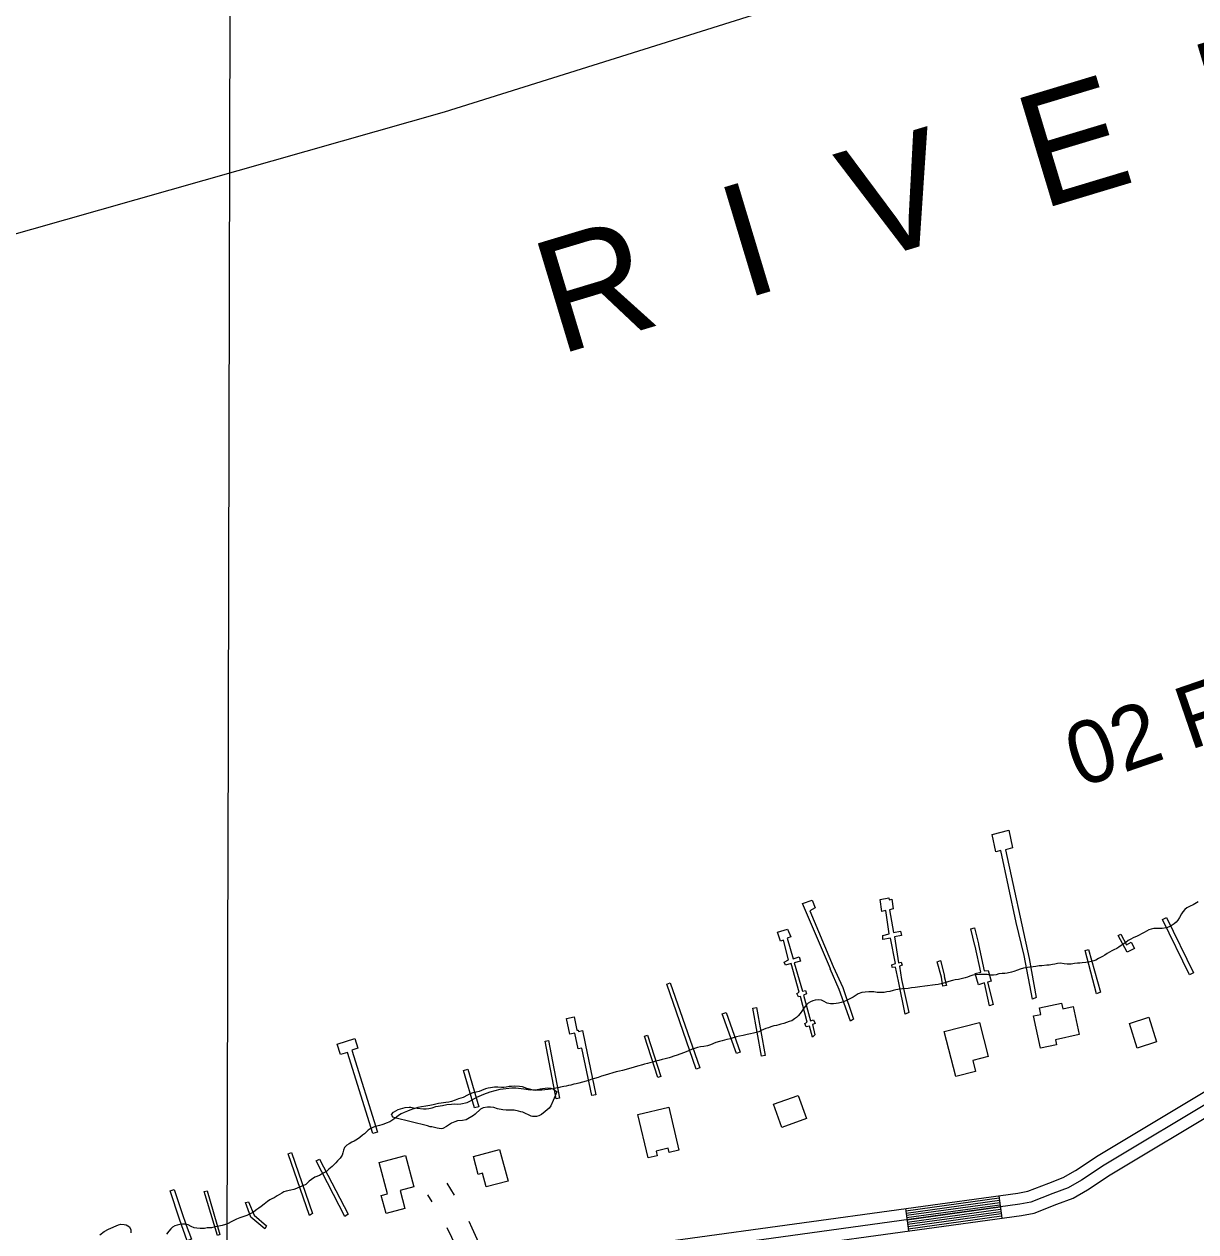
# Model space of a CAD drawing. Extents: x 3161514 to 3199414, y 831166 to 856601.
# Drawn here: x 3191633 to 3193188, y 850398 to 852000 of the extents above; entities that cross this region are included whole.
import ezdxf

# ---------------------------------------------------------------- set-up
doc = ezdxf.new("R2010")
doc.units = 0
for name, color, linetype in [('V-BLDG-OTLN', 7, 'Continuous'), ('V-CHAN-DOCK', 7, 'Continuous'), ('V-GRID-MAJR', 7, 'Continuous'), ('V-RIVR-IDEN', 7, 'Continuous'), ('V-ROAD-CNTR', 7, 'Continuous'), ('V-SITE-VEGE', 7, 'Continuous'), ('V-TOPO-BNDY', 7, 'Continuous'), ('V-TOPO-SHOR', 7, 'Continuous')]:
    doc.layers.add(name, color=color, linetype=linetype)

msp = doc.modelspace()

# ---------------------------------------------------------------- linework, layer by layer
at = {"layer": 'V-BLDG-OTLN'}
for points in [[(3192981.982, 850641.051), (3192972.74, 850684.0650000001), (3192982.461, 850686.154), (3192980.645, 850694.616), (3193010.085, 850700.941), (3193011.686, 850693.478), (3193025.506, 850696.449), (3193033.491, 850659.28), (3193001.833, 850652.479), (3193003.306, 850645.63)], [(3192912.825, 850630.268), (3192892.153, 850624.939), (3192895.923, 850610.308), (3192869.666, 850603.542), (3192854.279, 850663.218), (3192901.211, 850675.316)], [(3193125.8540000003, 850682.201), (3193136.149, 850649.5210000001), (3193110.308, 850641.381), (3193100.012, 850674.063)], [(3192671.632, 850547.715), (3192638.977, 850536.005), (3192627.887, 850566.915), (3192660.544, 850578.63)], [(3192502.1010000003, 850505.936), (3192489.364, 850502.952), (3192488.08, 850508.435), (3192472.122, 850504.6950000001), (3192473.574, 850498.5040000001), (3192461.299, 850495.627), (3192447.784, 850553.294), (3192488.752, 850562.893)], [(3192275.549, 850464.947), (3192246.3880000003, 850457.159), (3192241.556, 850475.2490000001), (3192236.0270000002, 850473.772), (3192229.696, 850497.48), (3192264.3880000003, 850506.741)], [(3192150.392, 850457.202), (3192132.2830000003, 850452.4060000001), (3192138.657, 850428.358), (3192113.747, 850421.759), (3192107.349, 850445.917), (3192115.4590000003, 850448.066), (3192104.508, 850489.411), (3192139.41, 850498.6560000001)]]:
    msp.add_lwpolyline(points, close=True, dxfattribs=at)
at = {"layer": 'V-CHAN-DOCK'}
for points in [[(3192971.654, 850706.12), (3192960.492, 850764.287), (3192949.751, 850808.2390000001), (3192929.406, 850903.7660000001), (3192922.815, 850901.698), (3192917.9450000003, 850924.861), (3192939.918, 850930.74), (3192944.96, 850907.0700000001), (3192935.495, 850904.479), (3192967.1180000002, 850760.263), (3192976.553, 850708.346), (3192971.654, 850706.12)], [(3192730.09, 850677.1630000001), (3192714.788, 850719.057), (3192714.9560000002, 850719.2270000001), (3192703.12, 850746.7540000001), (3192703.29, 850746.586), (3192666.0700000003, 850833.047), (3192679.247, 850837.692), (3192683.197, 850827.556), (3192676.109, 850823.6240000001), (3192706.997, 850749.822), (3192706.999, 850749.484), (3192719.85, 850721.795), (3192719.85, 850721.795), (3192734.137, 850679.725), (3192730.09, 850677.1630000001)], [(3192802.657, 850686.545), (3192793.779, 850730), (3192789.609, 850748.935), (3192785.2120000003, 850748.233), (3192784.684, 850751.954), (3192789.583, 850753.675), (3192782.9620000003, 850787.153), (3192772.984, 850785.574), (3192772.953, 850790.6510000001), (3192781.0670000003, 850792.9), (3192776.66, 850824.0210000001), (3192771.417, 850822.807), (3192769.129, 850838.535), (3192780.7970000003, 850840.633), (3192781.489, 850838.0970000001), (3192784.7, 850838.963), (3192786.466, 850826.108), (3192781.903, 850824.728), (3192787.1520000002, 850794.626), (3192796.45, 850796.709), (3192797.668, 850790.792), (3192788.3680000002, 850788.878), (3192793.642, 850754.375), (3192797.1890000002, 850755.579), (3192798.397, 850751.354), (3192795.02, 850749.982), (3192797.826, 850732.562), (3192807.216, 850688.601), (3192802.657, 850686.545)], [(3193179.948, 850738.577), (3193143.924, 850812.036), (3193149.1520000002, 850814.603), (3193185.179, 850741.1410000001), (3193179.948, 850738.577)], [(3192679.597, 850655.889), (3192675.452, 850670.4230000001), (3192671.055, 850669.5530000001), (3192669.167, 850674.112), (3192672.544, 850675.654), (3192663.717, 850709.966), (3192660.843, 850709.274), (3192658.957, 850713.665), (3192661.992, 850715.545), (3192651.113, 850753.5700000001), (3192643.507, 850751.495), (3192641.793, 850755.5480000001), (3192647.8710000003, 850758.2930000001), (3192641.119, 850784.661), (3192637.234, 850783.454), (3192632.935, 850795.28), (3192646.284, 850799.417), (3192650.745, 850789.115), (3192645.848, 850787.057), (3192653.788, 850759.679), (3192661.728, 850762.264), (3192663.453, 850756.855), (3192655.34, 850754.61), (3192666.3850000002, 850717.091), (3192670.275, 850717.961), (3192671.485, 850713.3960000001), (3192667.432, 850711.68), (3192677.105, 850677.372), (3192680.99, 850678.748), (3192682.878, 850674.1900000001), (3192679.501, 850672.8150000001), (3192682.794, 850659.122), (3192679.597, 850655.889)], [(3192914.318, 850697.67), (3192907.886, 850727.765), (3192899.603, 850725.519), (3192895.4560000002, 850740.3910000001), (3192902.895, 850742.126), (3192895.421, 850776.446), (3192895.077, 850777.46), (3192889.705, 850799.605), (3192894.436, 850800.987), (3192899.974, 850779.688), (3192899.64, 850778.84), (3192907.455, 850743.844), (3192912.5300000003, 850744.381), (3192916.673, 850730.186), (3192911.941, 850728.804), (3192919.387, 850699.052), (3192914.318, 850697.67)], [(3193097.153, 850768.598), (3193085.273, 850790.8740000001), (3193088.683, 850792.693), (3193096.201, 850778.5970000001), (3193102.3310000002, 850781.865), (3193106.691, 850773.686), (3193097.153, 850768.598)], [(3193056.421, 850713.5380000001), (3193041.37, 850771.007), (3193045.933, 850772.2170000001), (3193061.488, 850715.598), (3193056.421, 850713.5380000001)], [(3192852.555, 850723.561), (3192850.625, 850735.398), (3192850.625, 850735.566), (3192845.094, 850755.849), (3192849.485, 850757.736), (3192854.5130000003, 850736.604), (3192854.345, 850736.267), (3192857.46, 850724.263), (3192852.555, 850723.561)], [(3192525.284, 850613.3740000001), (3192486.221, 850726.4010000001), (3192490.827, 850727.993), (3192529.89, 850614.968), (3192525.284, 850613.3740000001)], [(3192578.491, 850633.9890000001), (3192559.574, 850686.867), (3192564.8680000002, 850688.761), (3192583.787, 850635.884), (3192578.491, 850633.9890000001)], [(3192612.0270000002, 850630.792), (3192600.325, 850694.375), (3192605.06, 850695.245), (3192616.762, 850631.6630000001), (3192612.0270000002, 850630.792)], [(3192386.676, 850578.398), (3192373.624, 850641.4670000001), (3192368.5840000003, 850640.422), (3192364.2770000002, 850661.234), (3192357.537, 850659.839), (3192353.1950000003, 850680.8150000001), (3192363.265, 850682.898), (3192366.98, 850664.943), (3192368.487, 850665.2540000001), (3192368.838, 850663.556), (3192374.398, 850664.707), (3192377.955, 850647.508), (3192378.074, 850647.535), (3192392.148, 850579.5310000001), (3192386.676, 850578.398)], [(3192096.31, 850527.84), (3192062.6920000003, 850635.648), (3192053.364, 850632.74), (3192049.0160000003, 850646.685), (3192072.281, 850653.939), (3192076.228, 850641.28), (3192068.113, 850638.751), (3192102.131, 850529.654), (3192096.31, 850527.84)], [(3192339.471, 850574.069), (3192324.99, 850650.502), (3192329.303, 850651.3200000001), (3192343.784, 850574.886), (3192339.471, 850574.069)], [(3192474.2260000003, 850602.424), (3192456.65, 850657.169), (3192460.59, 850658.434), (3192478.166, 850603.687), (3192474.2260000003, 850602.424)], [(3192231.202, 850561.949), (3192216.532, 850611.801), (3192221.9960000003, 850613.409), (3192236.666, 850563.557), (3192231.202, 850561.949)], [(3192012.115, 850419.1950000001), (3191983.723, 850500.966), (3191988.114, 850502.854), (3192016.164, 850421.757), (3192012.115, 850419.1950000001)], [(3192059.012, 850417.938), (3192020.846, 850491.8640000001), (3192025.406, 850493.753), (3192063.227, 850421.008), (3192059.012, 850417.938)], [(3191849.629, 850385.778), (3191839.819, 850414.161), (3191827.248, 850451.838), (3191832.485, 850453.899), (3191842.815, 850423.15), (3191848.664, 850406.424), (3191855.539, 850388.01), (3191849.629, 850385.778)], [(3191889.878, 850392.606), (3191872.112, 850451.076), (3191876.507, 850452.117), (3191893.255, 850393.978), (3191889.878, 850392.606)], [(3191952.969, 850401.427), (3191934.428, 850417.063), (3191927.211, 850436.321), (3191931.096, 850437.529), (3191938.477, 850419.457), (3191955.148, 850405.332), (3191952.969, 850401.427)]]:
    msp.add_lwpolyline(points, dxfattribs=at)
at = {"layer": 'V-GRID-MAJR'}
msp.add_spline([(3191868.813, 836560.569), (3191883.798, 842621.023), (3191898.788, 848683.42), (3191913.778, 854745.858), (3191913.7830000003, 854747.76)], degree=3, dxfattribs=at)
at = {"layer": 'V-ROAD-CNTR'}
for p, q in [((3192204.6439627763, 850446.3524789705), (3192194.966881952, 850462.2947663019)), ((3192174.8938409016, 850437.5482890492), (3192169.321711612, 850446.7279670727)), ((3192926.6871097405, 850445.4390816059), (3192930.78210155, 850415.719141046)), ((3192802.8573574, 850428.376115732), (3192806.9523492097, 850398.6561751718))]:
    msp.add_line(p, q, dxfattribs=at)
for points in [[(3192359.460244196, 850367.2782379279), (3192952.165058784, 850448.9490745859), (3192965.27203257, 850451.456069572), (3192993.014977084, 850462.251047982), (3193012.3069385, 850469.4700335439), (3193028.48190615, 850478.9380146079), (3193058.6558458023, 850498.6469751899), (3193519.578923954, 850775.144422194)], [(3193527.193908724, 850762.2204480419), (3193066.618829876, 850485.9320006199), (3193036.37689036, 850466.178040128), (3193018.770925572, 850455.8730607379), (3192998.3629663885, 850448.23707601), (3192969.4350242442, 850436.9800985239), (3192954.599053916, 850434.143104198), (3192361.839239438, 850352.464267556)], [(3192364.21823468, 850337.650297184), (3192957.033049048, 850419.33713381), (3192973.598015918, 850422.504127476), (3193003.7109556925, 850434.223104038), (3193025.234912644, 850442.2760879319), (3193044.27187457, 850453.4180656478), (3193074.58181395, 850473.2170260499), (3193534.8088934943, 850749.2964738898)], [(3192803.265356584, 850425.404121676), (3192927.095108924, 850442.46708755)], [(3192803.6743557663, 850422.43212762), (3192927.5041081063, 850439.495093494)], [(3192804.0843549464, 850419.460133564), (3192927.914107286, 850436.5230994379)], [(3192804.4933541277, 850416.4881395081), (3192928.323106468, 850433.551105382)], [(3192804.9033533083, 850413.516145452), (3192928.7331056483, 850430.579111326)], [(3192805.313352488, 850410.544151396), (3192929.143104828, 850427.60711727)], [(3192261.0387398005, 850329.889931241), (3192260.119180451, 850333.0623977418), (3192247.9264401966, 850358.7238264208), (3192228.005421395, 850402.4958949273), (3192223.845493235, 850411.3241361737)], [(3192805.7223516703, 850407.5721573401), (3192929.5521040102, 850424.635123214)], [(3192806.1323508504, 850404.6001632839), (3192929.96210319, 850421.6631291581)], [(3192806.5413500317, 850401.6281692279), (3192930.371102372, 850418.6911351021)], [(3192228.9624248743, 850328.7322611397), (3192220.7235598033, 850346.0721735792), (3192200.782578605, 850389.8881050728), (3192194.6818857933, 850402.8350565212)]]:
    msp.add_lwpolyline(points, dxfattribs=at)
at = {"layer": 'V-SITE-VEGE'}
msp.add_lwpolyline([(3192168.846, 850538.381), (3192125.193, 850548.694), (3192123.143, 850549.704), (3192121.773, 850551.4), (3192120.739, 850553.437), (3192123.446, 850556.518), (3192126.502, 850558.238), (3192129.897, 850559.96), (3192139.0810000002, 850562.395), (3192144.186, 850562.764), (3192146.5700000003, 850562.778), (3192149.98, 850562.117), (3192154.754, 850561.466), (3192163.272, 850560.831), (3192167.017, 850560.851), (3192170.421, 850561.212), (3192174.843, 850562.256), (3192179.944, 850563.649), (3192188.792, 850565.062), (3192194.233, 850566.4550000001), (3192200.361, 850567.169), (3192204.789, 850567.196), (3192208.1950000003, 850566.872), (3192212.9620000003, 850567.241), (3192221.466, 850569.332), (3192224.863, 850570.714), (3192234.028, 850576.215), (3192243.541, 850580.356), (3192251.7, 850583.127), (3192264.961, 850586.949), (3192280.62, 850588.7390000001), (3192286.068, 850588.77), (3192289.478, 850588.108), (3192296.6350000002, 850587.127), (3192305.495, 850586.1560000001), (3192314.009, 850586.541), (3192318.092, 850587.248), (3192327.9620000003, 850588.665), (3192332.3910000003, 850588.35), (3192335.461, 850587.346), (3192337.855, 850585.657), (3192340.256, 850583.285), (3192336.897, 850574.751), (3192335.549, 850571.679), (3192332.182, 850564.849), (3192330.157, 850561.7710000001), (3192324.734, 850557.312), (3192319.987, 850553.2000000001), (3192316.251, 850551.475), (3192313.531, 850550.437), (3192308.082, 850550.4060000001), (3192306.036, 850551.076), (3192295.108, 850556.1240000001), (3192292.38, 850556.79), (3192289.308, 850557.794), (3192283.852, 850559.127), (3192272.952, 850559.063), (3192268.522, 850559.381), (3192261.703, 850560.704), (3192256.583, 850562.719), (3192252.1550000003, 850563.034), (3192248.4050000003, 850563.0160000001), (3192242.623, 850561.959), (3192238.886, 850560.235), (3192231.771, 850553.7220000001), (3192229.737, 850552.012), (3192219.893, 850546.1630000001), (3192215.125, 850545.454), (3192208.661, 850544.738), (3192204.92, 850543.693), (3192200.504, 850541.627), (3192194.055, 850537.502), (3192188.964, 850534.7490000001), (3192186.9220000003, 850534.397), (3192181.468, 850535.046), (3192174.306, 850536.709), (3192172.262, 850536.697)], close=True, dxfattribs=at)
msp.add_lwpolyline([(3191734.044, 850393.56), (3191739.469, 850398.019), (3191745.582, 850401.117), (3191758.491, 850406.981), (3191761.892, 850407.681), (3191765.982, 850407.3640000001), (3191768.71, 850406.698), (3191773.154, 850403.9990000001), (3191775.219, 850400.263), (3191775.231, 850398.22), (3191774.901, 850396.176)], dxfattribs=at)
at = {"layer": 'V-TOPO-BNDY'}
for p, q in [((3193158.913, 852187.571), (3192190.85, 851883.595)), ((3192190.85, 851883.595), (3191186.625, 851597.5509999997))]:
    msp.add_line(p, q, dxfattribs=at)
at = {"layer": 'V-TOPO-SHOR'}
for points in [[(3193191.271, 850835.515), (3193184.714, 850831.628), (3193180.552, 850829.6780000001), (3193176.231, 850827.407), (3193173.515, 850825.3030000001), (3193170.965, 850822.0800000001), (3193169.376, 850819.344), (3193166.5130000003, 850814.512), (3193164.287, 850811.1290000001), (3193162.055, 850808.389), (3193159.6580000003, 850806.449), (3193156.6210000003, 850804.506), (3193152.781, 850802.398), (3193149.418, 850801.096), (3193143.485, 850799.939), (3193139.312, 850800.236), (3193136.102, 850800.2170000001), (3193132.572, 850800.199), (3193128.8850000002, 850799.214), (3193125.842, 850798.235), (3193122.803, 850796.613), (3193119.4420000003, 850794.827), (3193115.921, 850792.881), (3193113.202, 850791.421), (3193110.16, 850790.121), (3193105.198, 850787.686), (3193102.159, 850786.064), (3193098.64, 850783.958), (3193095.124, 850781.5310000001), (3193091.927, 850779.2660000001), (3193089.048, 850777.485), (3193086.0100000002, 850775.381), (3193083.291, 850773.759), (3193079.61, 850771.814), (3193076.569, 850770.351), (3193073.8510000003, 850768.731), (3193070.6520000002, 850766.7880000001), (3193067.613, 850764.844), (3193064.574, 850763.063), (3193059.134, 850760.142), (3193055.614, 850758.196), (3193052.732, 850757.058), (3193049.525, 850756.398), (3193045.841, 850755.5750000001), (3193042.312, 850755.073), (3193037.34, 850754.404), (3193034.132, 850754.225), (3193031.085, 850753.885), (3193027.073, 850753.5430000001), (3193022.9050000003, 850752.716), (3193017.609, 850752.687), (3193013.595, 850752.984), (3193008.616, 850753.92), (3193004.7660000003, 850753.576), (3193000.918, 850752.915), (3192997.873, 850752.415), (3192993.705, 850751.59), (3192990.4960000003, 850751.411), (3192984.079, 850750.732), (3192980.3910000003, 850750.392), (3192975.9020000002, 850749.562), (3192972.373, 850749.2220000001), (3192968.041, 850748.876), (3192964.6720000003, 850748.536), (3192959.704, 850747.547), (3192954.897, 850746.074), (3192951.694, 850744.934), (3192946.73, 850743.14), (3192943.525, 850741.9990000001), (3192938.075, 850740.844), (3192934.87, 850740.182), (3192931.339, 850740.164), (3192926.686, 850739.816), (3192923.483, 850738.675), (3192919.633, 850738.333), (3192914.818, 850738.304), (3192911.123, 850739.087), (3192905.024, 850739.214), (3192901.012, 850739.029), (3192895.718, 850738.679), (3192892.3510000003, 850738.018), (3192888.348, 850736.711), (3192885.145, 850735.5700000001), (3192881.9390000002, 850734.7490000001)], [(3192881.9390000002, 850734.7490000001), (3192878.415, 850733.7660000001), (3192873.446, 850732.453), (3192868.795, 850731.785), (3192865.109, 850731.1240000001), (3192860.624, 850729.654), (3192856.458, 850728.3470000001), (3192852.133, 850726.878), (3192846.521, 850725.723), (3192842.1920000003, 850725.218), (3192838.823, 850725.037), (3192832.0870000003, 850724.036), (3192828.401, 850723.372), (3192821.984, 850722.856), (3192818.9390000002, 850722.356), (3192815.5700000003, 850721.857), (3192810.757, 850721.349), (3192806.589, 850720.5210000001), (3192799.051, 850719.997), (3192795.522, 850719.657), (3192790.232, 850718.664), (3192786.705, 850717.843), (3192782.218, 850716.694), (3192778.37, 850716.03), (3192774.843, 850715.207), (3192769.387, 850715.176), (3192765.535, 850715.3150000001), (3192760.716, 850715.93), (3192757.667, 850716.233), (3192754.298, 850716.055), (3192749.323, 850715.7050000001), (3192745.156, 850715.039), (3192740.0270000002, 850713.407), (3192736.032, 850710.816), (3192733.3140000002, 850708.875), (3192728.3540000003, 850706.118), (3192724.673, 850704.332), (3192720.508, 850702.8640000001), (3192717.465, 850702.044), (3192714.1, 850701.063), (3192710.892, 850700.564), (3192707.364, 850700.062), (3192703.352, 850700.199), (3192699.174, 850701.139), (3192694.345, 850703.519), (3192691.449, 850704.787), (3192687.275, 850705.243), (3192683.103, 850704.899), (3192680.058, 850704.242), (3192677.017, 850702.939), (3192673.977, 850700.836), (3192671.745, 850698.577), (3192667.917, 850694.221), (3192666.328, 850691.485), (3192663.143, 850687.135), (3192660.751, 850684.393), (3192658.517, 850682.134), (3192655.799, 850680.03), (3192652.1210000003, 850677.763), (3192648.758, 850676.461), (3192645.076, 850675.1560000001), (3192641.551, 850674.011), (3192637.705, 850673.028), (3192634.66, 850672.3690000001), (3192631.616, 850671.39), (3192628.09, 850670.726), (3192624.4050000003, 850669.422), (3192621.36, 850668.443), (3192617.838, 850667.2980000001), (3192611.591, 850664.6950000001), (3192608.23, 850663.071), (3192601.341, 850661.267), (3192597.4930000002, 850660.443), (3192592.684, 850659.292), (3192587.718, 850658.1410000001), (3192582.747, 850657.15), (3192578.741, 850656.165), (3192574.254, 850654.856), (3192570.5700000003, 850653.871), (3192566.083, 850652.563), (3192562.877, 850651.741), (3192559.6720000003, 850650.922), (3192555.986, 850650.099), (3192551.341, 850648.628), (3192544.134, 850645.86), (3192540.128, 850644.5530000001), (3192535.4790000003, 850643.564), (3192530.83, 850642.894), (3192526.982, 850642.071), (3192523.1380000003, 850640.926), (3192519.773, 850639.783), (3192515.13, 850637.831), (3192511.768, 850636.529), (3192508.4050000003, 850635.226), (3192499.918, 850631.968), (3192495.752, 850630.661), (3192492.228, 850629.517), (3192489.346, 850628.378), (3192484.058, 850626.903), (3192480.0500000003, 850626.078), (3192475.563, 850624.929)], [(3192475.563, 850624.929), (3192471.236, 850623.942), (3192467.551, 850622.797), (3192463.865, 850621.976), (3192460.5, 850620.831), (3192456.8140000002, 850620.169), (3192453.93, 850619.191), (3192447.52, 850617.388), (3192442.875, 850616.0800000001), (3192438.3880000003, 850614.609), (3192427.3310000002, 850611.658), (3192423.325, 850610.6730000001), (3192418.8370000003, 850609.684), (3192414.5100000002, 850608.537), (3192409.062, 850606.9), (3192404.575, 850605.5920000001), (3192399.771, 850604.1190000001), (3192394.966, 850602.487), (3192390.3170000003, 850601.1780000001), (3192386.633, 850600.034), (3192382.148, 850598.563), (3192379.2660000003, 850597.584), (3192374.1380000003, 850596.112), (3192369.491, 850594.801), (3192365.802, 850594.139), (3192362.757, 850593.318), (3192359.075, 850592.014), (3192355.8680000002, 850591.676), (3192352.8200000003, 850591.0160000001), (3192349.455, 850590.355), (3192345.288, 850589.37), (3192342.083, 850588.708), (3192339.035, 850588.051), (3192335.508, 850587.387), (3192332.142, 850586.887), (3192328.773, 850586.547), (3192324.443, 850586.042), (3192320.271, 850585.698), (3192317.2260000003, 850585.36), (3192311.768, 850585.167), (3192308.719, 850585.632), (3192303.896, 850586.887), (3192300.361, 850587.832), (3192294.571, 850590.045), (3192290.876, 850590.506), (3192284.294, 850590.791), (3192280.282, 850590.607), (3192277.235, 850590.4280000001), (3192273.069, 850589.443), (3192270.02, 850589.265), (3192266.97, 850589.087), (3192262.1550000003, 850589.382), (3192257.662, 850589.355), (3192252.208, 850588.843), (3192249.001, 850588.344), (3192245.634, 850587.522), (3192240.1950000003, 850584.9230000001), (3192237.151, 850583.783), (3192233.303, 850582.959), (3192228.656, 850581.81), (3192225.291, 850580.6680000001), (3192221.611, 850578.882), (3192216.171, 850575.961), (3192213.126, 850574.98), (3192209.923, 850573.9990000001), (3192205.44, 850572.209), (3192200.474, 850570.577), (3192196.949, 850569.594), (3192192.9390000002, 850569.09), (3192189.894, 850568.591), (3192186.686, 850568.093), (3192183.3170000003, 850567.753), (3192179.791, 850567.089), (3192176.264, 850566.106), (3192171.615, 850565.279), (3192166.325, 850564.126), (3192160.552, 850563.612), (3192155.7430000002, 850562.461), (3192151.897, 850561.316), (3192147.252, 850560.005), (3192141.968, 850557.568), (3192137.645, 850555.778), (3192133.805, 850553.99), (3192130.287, 850551.885), (3192127.409, 850549.622), (3192124.214, 850547.197), (3192118.617, 850543.636), (3192113.974, 850541.522), (3192110.931, 850540.541), (3192107.8880000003, 850539.4), (3192104.844, 850538.422), (3192099.714, 850537.268), (3192096.832, 850536.29), (3192092.671, 850534.18), (3192090.115, 850532.241), (3192085.003, 850527.7170000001), (3192082.609, 850525.617), (3192079.095, 850522.709), (3192075.576, 850520.604), (3192071.257, 850518.009), (3192068.378, 850516.551)], [(3192068.378, 850516.551), (3192064.538, 850514.441), (3192061.498, 850512.338), (3192058.627, 850509.594), (3192057.361, 850506.057), (3192056.2600000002, 850502.358), (3192055.637, 850499.145), (3192052.927, 850495.438), (3192049.257, 850491.887), (3192046.863, 850489.306), (3192044.631, 850486.726), (3192042.079, 850484.143), (3192037.926, 850480.588), (3192034.8910000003, 850478.165), (3192031.8510000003, 850476.2220000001), (3192028.014, 850473.953), (3192025.294, 850472.333), (3192019.0470000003, 850470.051), (3192014.5700000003, 850467.137), (3192011.697, 850464.552), (3192009.463, 850462.453), (3192007.2260000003, 850460.356), (3192003.384, 850458.73), (3191999.702, 850457.104), (3191995.059, 850454.99), (3191991.215, 850453.845), (3191987.369, 850452.86), (3191980.957, 850451.541), (3191978.073, 850450.4010000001), (3191975.353, 850448.9400000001), (3191969.2770000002, 850445.377), (3191965.117, 850442.784), (3191962.238, 850441.324), (3191959.5160000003, 850439.8640000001), (3191956.481, 850437.601), (3191952.166, 850434.367), (3191948.17, 850431.295), (3191944.973, 850429.03), (3191942.096, 850427.088), (3191938.1, 850424.176), (3191934.1, 850421.907), (3191928.821, 850419.31), (3191923.535, 850417.354), (3191919.691, 850416.209), (3191915.367, 850414.419), (3191911.847, 850412.474), (3191908.326, 850410.688), (3191904.005, 850408.576), (3191900.802, 850407.436), (3191896.1550000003, 850405.965), (3191889.583, 850404.484), (3191885.256, 850403.817), (3191881.889, 850402.995), (3191876.113, 850402.6410000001), (3191872.9080000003, 850401.982), (3191869.859, 850401.806), (3191866.809, 850401.787), (3191862.6350000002, 850402.246), (3191859.2600000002, 850403.028), (3191854.917, 850404.769), (3191850.892, 850406.833), (3191847.679, 850407.618), (3191843.505, 850407.753), (3191839.9760000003, 850407.4130000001), (3191836.612, 850406.432), (3191833.5700000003, 850405.291), (3191830.529, 850403.669), (3191827.973, 850401.408), (3191825.583, 850398.5040000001), (3191822.237, 850394.314)]]:
    msp.add_lwpolyline(points, dxfattribs=at)

# ---------------------------------------------------------------- texts
at = {"layer": 'V-RIVR-IDEN'}
for s, height, rotation, p in [('R  I  V  E  R', 149.99970000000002, 16.769581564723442, (3192342.632654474, 851560.955577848)), ('02 February 2002', 82.99983200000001, 18.991037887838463, (3193033.647874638, 850986.2399519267))]:
    msp.add_text(s, height=height, rotation=rotation, dxfattribs=at).set_placement(p)

doc.saveas('drawing.dxf')
